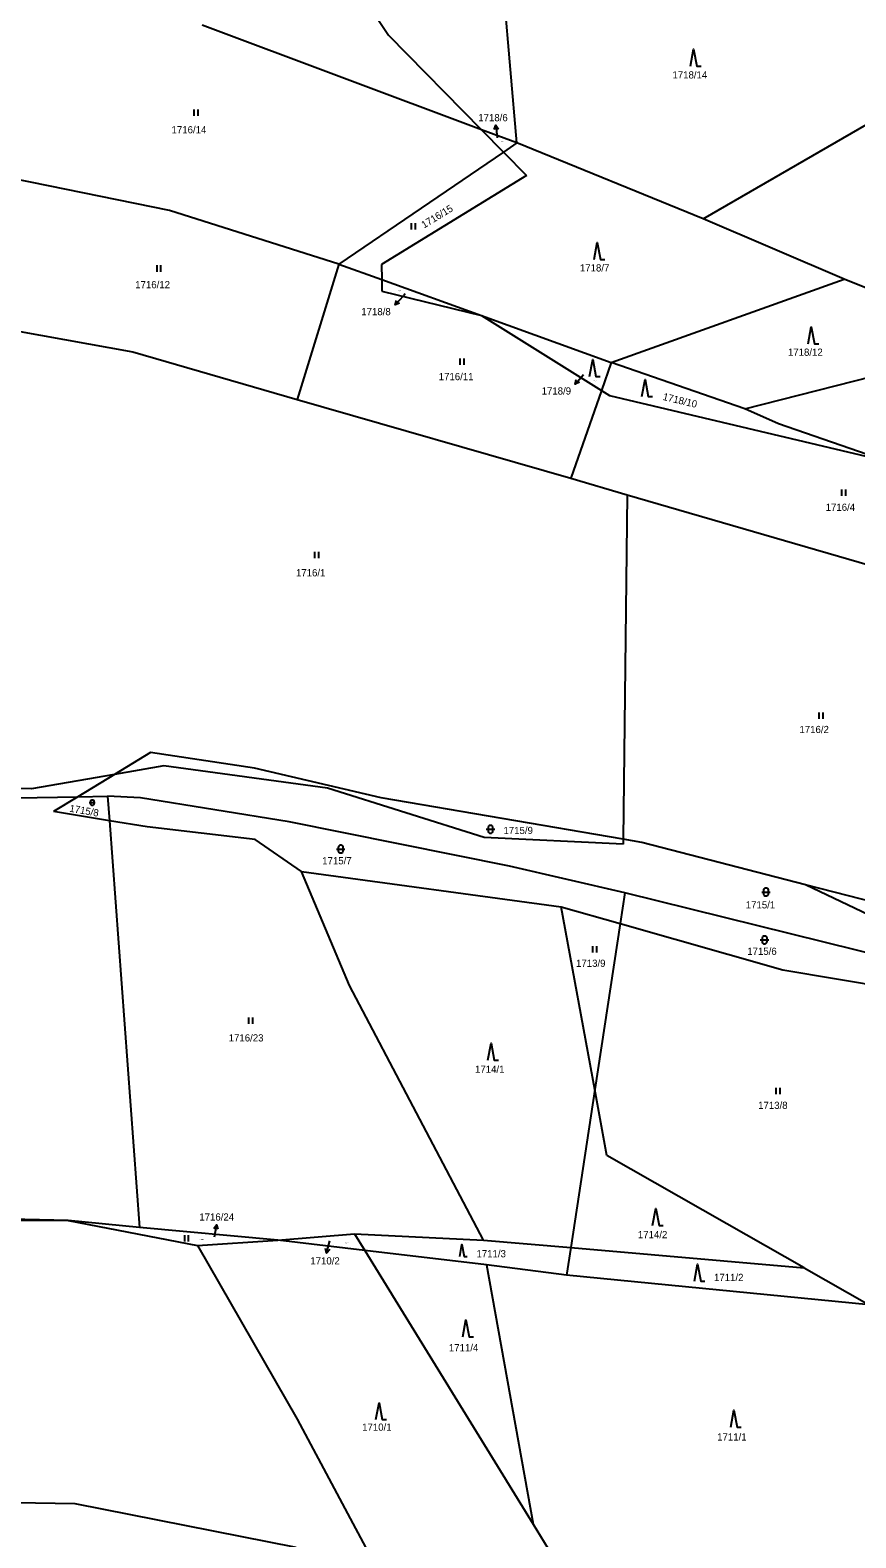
# Model space of a CAD drawing. Extents: x -609861 to -605046, y -1120287 to -1116307.
# Drawn here: x -608353.7 to -608158.8, y -1119328.4 to -1118972.7 of the extents above; entities that cross this region are included whole.
import ezdxf

# ---------------------------------------------------------------- set-up
doc = ezdxf.new("R2010")
doc.units = 0
for name, color, linetype in [('Vrstva 1', 7, 'Continuous'), ('Vrstva 2', 7, 'Continuous'), ('Vrstva 3', 7, 'Continuous'), ('Vrstva 7', 7, 'Continuous')]:
    doc.layers.add(name, color=color, linetype=linetype)

msp = doc.modelspace()

# ---------------------------------------------------------------- linework, layer by layer
at = {"layer": 'Vrstva 1'}
for p, q in [((-608298.34, -1118929.4), (-608269.12, -1118973.87)), ((-608238.82, -1118999.27), (-608242.68, -1118954.57)), ((-608247.15, -1118996.15), (-608313.09, -1118971.45)), ((-608269.12, -1118973.87), (-608247.15, -1118996.15)), ((-608194.82, -1119017.15), (-608133.78, -1118981.94)), ((-608238.82, -1118999.27), (-608247.15, -1118996.15)), ((-608247.15, -1118996.15), (-608241.96, -1119001.41)), ((-608241.96, -1119001.41), (-608280.83, -1119027.84)), ((-608238.82, -1118999.27), (-608241.96, -1119001.41)), ((-608241.96, -1119001.41), (-608236.48, -1119006.97)), ((-608194.82, -1119017.15), (-608238.82, -1118999.27)), ((-608320.79, -1119015.21), (-608375.74, -1119004.08)), ((-608236.48, -1119006.97), (-608270.72, -1119027.96)), ((-608280.83, -1119027.84), (-608320.79, -1119015.21)), ((-608161.55, -1119031.45), (-608194.82, -1119017.15)), ((-608280.83, -1119027.84), (-608290.67, -1119059.77)), ((-608280.83, -1119027.84), (-608270.68, -1119031.51)), ((-608270.72, -1119027.96), (-608270.68, -1119031.51)), ((-608270.68, -1119031.51), (-608247.13, -1119040.02)), ((-608270.68, -1119031.51), (-608270.64, -1119034.26)), ((-608270.64, -1119034.26), (-608247.13, -1119040.02)), ((-608216.54, -1119051.06), (-608161.55, -1119031.45)), ((-608150.99, -1119035.7), (-608161.55, -1119031.45)), ((-608247.13, -1119040.02), (-608216.54, -1119051.06)), ((-608247.13, -1119040.02), (-608218.84, -1119057.68)), ((-608368.58, -1119041.49), (-608329.48, -1119048.57)), ((-608184.97, -1119062), (-608130.48, -1119048.2)), ((-608329.48, -1119048.57), (-608290.67, -1119059.77)), ((-608216.54, -1119051.06), (-608218.84, -1119057.68)), ((-608184.97, -1119062), (-608216.54, -1119051.06)), ((-608218.84, -1119057.68), (-608226.03, -1119078.37)), ((-608218.84, -1119057.68), (-608216.9, -1119058.89)), ((-608216.9, -1119058.89), (-608151.77, -1119074.26)), ((-608290.67, -1119059.77), (-608226.03, -1119078.37)), ((-608177.03, -1119065.58), (-608184.97, -1119062)), ((-608151.77, -1119074.26), (-608177.03, -1119065.58)), ((-608226.03, -1119078.37), (-608212.72, -1119082.34)), ((-608212.72, -1119082.34), (-608213.72, -1119163.56)), ((-608212.72, -1119082.34), (-608103.04, -1119114.13)), ((-608325.32, -1119143.08), (-608333.81, -1119148.27)), ((-608300.76, -1119146.81), (-608325.32, -1119143.08)), ((-608322.12, -1119146.25), (-608333.81, -1119148.27)), ((-608283.49, -1119151.5), (-608322.12, -1119146.25)), ((-608270.86, -1119153.79), (-608300.76, -1119146.81)), ((-608353.4, -1119151.65), (-608372.41, -1119151.08)), ((-608333.81, -1119148.27), (-608353.4, -1119151.65)), ((-608333.81, -1119148.27), (-608342.42, -1119153.54)), ((-608246.54, -1119163.14), (-608283.49, -1119151.5)), ((-608371.69, -1119154.02), (-608342.42, -1119153.54)), ((-608342.42, -1119153.54), (-608348.19, -1119157.06)), ((-608342.42, -1119153.54), (-608335.42, -1119153.42)), ((-608335.42, -1119153.42), (-608334.99, -1119159.21)), ((-608327.64, -1119153.77), (-608335.42, -1119153.42)), ((-608292.53, -1119159.45), (-608327.64, -1119153.77)), ((-608213.72, -1119163.56), (-608270.86, -1119153.79)), ((-608334.99, -1119159.21), (-608348.19, -1119157.06)), ((-608334.99, -1119159.21), (-608327.9, -1119255.14)), ((-608326.09, -1119160.66), (-608334.99, -1119159.21)), ((-608300.55, -1119163.61), (-608326.09, -1119160.66)), ((-608240.56, -1119169.95), (-608292.53, -1119159.45)), ((-608289.64, -1119171.21), (-608300.55, -1119163.61)), ((-608213.73, -1119164.7), (-608246.54, -1119163.14)), ((-608213.72, -1119163.56), (-608213.73, -1119164.7)), ((-608209.31, -1119164.31), (-608213.72, -1119163.56)), ((-608170.62, -1119174.29), (-608209.31, -1119164.31)), ((-608289.64, -1119171.21), (-608228.3, -1119179.48)), ((-608278.3, -1119198.11), (-608289.64, -1119171.21)), ((-608213.33, -1119176.2), (-608240.56, -1119169.95)), ((-608213.33, -1119176.2), (-608214.43, -1119183.43)), ((-608149.8, -1119191.9), (-608213.33, -1119176.2)), ((-608132.01, -1119192.8), (-608170.62, -1119174.29)), ((-608131.74, -1119184.31), (-608170.62, -1119174.29)), ((-608228.3, -1119179.48), (-608214.43, -1119183.43)), ((-608220.4, -1119222.58), (-608228.3, -1119179.48)), ((-608214.43, -1119183.43), (-608220.4, -1119222.58)), ((-608214.43, -1119183.43), (-608175.98, -1119194.4)), ((-608175.98, -1119194.4), (-608147.79, -1119199.07)), ((-608246.69, -1119258.15), (-608278.3, -1119198.11)), ((-608220.4, -1119222.58), (-608226.08, -1119259.93)), ((-608217.53, -1119238.2), (-608220.4, -1119222.58)), ((-608189.24, -1119254.32), (-608217.53, -1119238.2)), ((-608344.74, -1119253.49), (-608405.54, -1119252.11)), ((-608385.2, -1119253.4), (-608344.74, -1119253.49)), ((-608327.9, -1119255.14), (-608344.74, -1119253.49)), ((-608344.74, -1119253.49), (-608314.22, -1119259.45)), ((-608170.99, -1119264.69), (-608189.24, -1119254.32)), ((-608295.2, -1119258.13), (-608327.9, -1119255.14)), ((-608314.22, -1119259.45), (-608295.2, -1119258.13)), ((-608295.2, -1119258.13), (-608277.09, -1119256.68)), ((-608274.69, -1119260.58), (-608295.2, -1119258.13)), ((-608277.09, -1119256.68), (-608274.69, -1119260.58)), ((-608277.09, -1119256.68), (-608246.69, -1119258.15)), ((-608246.69, -1119258.15), (-608226.08, -1119259.93)), ((-608314.22, -1119259.45), (-608290.64, -1119300.37)), ((-608274.69, -1119260.58), (-608234.97, -1119325.21)), ((-608245.96, -1119264.01), (-608274.69, -1119260.58)), ((-608226.08, -1119259.93), (-608227.07, -1119266.4)), ((-608226.08, -1119259.93), (-608170.99, -1119264.69)), ((-608245.96, -1119264.01), (-608234.97, -1119325.21)), ((-608227.07, -1119266.4), (-608245.96, -1119264.01)), ((-608170.99, -1119264.69), (-608155.65, -1119273.41)), ((-608155.65, -1119273.41), (-608227.07, -1119266.4)), ((-608290.64, -1119300.37), (-608271.93, -1119335.46)), ((-608442.96, -1119318.89), (-608343.15, -1119320.28)), ((-608343.15, -1119320.28), (-608290.99, -1119330.61)), ((-608234.97, -1119325.21), (-608225.21, -1119341.08))]:
    msp.add_line(p, q, dxfattribs=at)
at = {"layer": 'Vrstva 3'}
for p, q in [((-608315.06, -1118991.41), (-608315.06, -1118992.91)), ((-608314.06, -1118992.91), (-608314.06, -1118991.41)), ((-608263.71, -1119018.17), (-608263.71, -1119019.67)), ((-608262.71, -1119019.67), (-608262.71, -1119018.17)), ((-608323.81, -1119028.15), (-608323.81, -1119029.65)), ((-608322.81, -1119029.65), (-608322.81, -1119028.15)), ((-608252.23, -1119050.14), (-608252.23, -1119051.64)), ((-608251.23, -1119051.64), (-608251.23, -1119050.14)), ((-608162.13, -1119081.02), (-608162.13, -1119082.52)), ((-608161.13, -1119082.52), (-608161.13, -1119081.02)), ((-608286.57, -1119095.77), (-608286.57, -1119097.27)), ((-608285.57, -1119097.27), (-608285.57, -1119095.77)), ((-608167.5, -1119133.67), (-608167.5, -1119135.17)), ((-608166.5, -1119135.17), (-608166.5, -1119133.67)), ((-608220.94, -1119188.81), (-608220.94, -1119190.31)), ((-608219.94, -1119190.31), (-608219.94, -1119188.81)), ((-608302.15, -1119205.66), (-608302.15, -1119207.16)), ((-608301.15, -1119207.16), (-608301.15, -1119205.66)), ((-608177.64, -1119222.19), (-608177.64, -1119223.69)), ((-608176.64, -1119223.69), (-608176.64, -1119222.19)), ((-608317.3, -1119257), (-608317.3, -1119258.5)), ((-608316.3, -1119258.5), (-608316.3, -1119257))]:
    msp.add_line(p, q, dxfattribs=at)
for points in [[(-608197.8, -1118981.13), (-608197.05, -1118977.13), (-608196.3, -1118981.13), (-608195.3, -1118981.13)], [(-608220.56, -1119026.76), (-608219.81, -1119022.76), (-608219.06, -1119026.76), (-608218.06, -1119026.76)], [(-608170.03, -1119046.65), (-608169.28, -1119042.65), (-608168.53, -1119046.65), (-608167.53, -1119046.65)], [(-608221.64, -1119054.35), (-608220.89, -1119050.35), (-608220.14, -1119054.35), (-608219.14, -1119054.35)], [(-608209.27, -1119059.11), (-608208.52, -1119055.11), (-608207.77, -1119059.11), (-608206.77, -1119059.11)], [(-608339.74, -1119154.92), (-608338.851, -1119154.92), (-608338.34, -1119154.92)], [(-608246.02, -1119161.21), (-608244.75, -1119161.21), (-608244.02, -1119161.21)], [(-608281.37, -1119165.88), (-608280.1, -1119165.88), (-608279.37, -1119165.88)], [(-608180.98, -1119176.03), (-608179.71, -1119176.03), (-608178.98, -1119176.03)], [(-608181.32, -1119187.32), (-608180.05, -1119187.32), (-608179.32, -1119187.32)], [(-608245.64, -1119215.68), (-608244.89, -1119211.68), (-608244.14, -1119215.68), (-608243.14, -1119215.68)], [(-608206.73, -1119254.7), (-608205.98, -1119250.7), (-608205.23, -1119254.7), (-608204.23, -1119254.7)], [(-608252.275, -1119262), (-608251.75, -1119259.2), (-608251.225, -1119262), (-608250.525, -1119262)], [(-608196.88, -1119267.81), (-608196.13, -1119263.81), (-608195.38, -1119267.81), (-608194.38, -1119267.81)], [(-608251.56, -1119280.95), (-608250.81, -1119276.95), (-608250.06, -1119280.95), (-608249.06, -1119280.95)], [(-608272.07, -1119300.51), (-608271.32, -1119296.51), (-608270.57, -1119300.51), (-608269.57, -1119300.51)], [(-608188.3, -1119302.29), (-608187.55, -1119298.29), (-608186.8, -1119302.29), (-608185.8, -1119302.29)]]:
    msp.add_lwpolyline(points, dxfattribs=at)
for points in [[(-608339.39, -1119154.57), (-608339.32, -1119154.367), (-608339.145, -1119154.241), (-608338.928, -1119154.241), (-608338.753, -1119154.367), (-608338.683, -1119154.57), (-608338.683, -1119155.27), (-608338.753, -1119155.473), (-608338.928, -1119155.599), (-608339.145, -1119155.599), (-608339.32, -1119155.473), (-608339.39, -1119155.27)], [(-608245.52, -1119160.71), (-608245.42, -1119160.42), (-608245.17, -1119160.24), (-608244.86, -1119160.24), (-608244.61, -1119160.42), (-608244.51, -1119160.71), (-608244.51, -1119161.71), (-608244.61, -1119162), (-608244.86, -1119162.18), (-608245.17, -1119162.18), (-608245.42, -1119162), (-608245.52, -1119161.71)], [(-608280.87, -1119165.38), (-608280.77, -1119165.09), (-608280.52, -1119164.91), (-608280.21, -1119164.91), (-608279.96, -1119165.09), (-608279.86, -1119165.38), (-608279.86, -1119166.38), (-608279.96, -1119166.67), (-608280.21, -1119166.85), (-608280.52, -1119166.85), (-608280.77, -1119166.67), (-608280.87, -1119166.38)], [(-608180.48, -1119175.53), (-608180.38, -1119175.24), (-608180.13, -1119175.06), (-608179.82, -1119175.06), (-608179.57, -1119175.24), (-608179.47, -1119175.53), (-608179.47, -1119176.53), (-608179.57, -1119176.82), (-608179.82, -1119177), (-608180.13, -1119177), (-608180.38, -1119176.82), (-608180.48, -1119176.53)], [(-608180.82, -1119186.82), (-608180.72, -1119186.53), (-608180.47, -1119186.35), (-608180.16, -1119186.35), (-608179.91, -1119186.53), (-608179.81, -1119186.82), (-608179.81, -1119187.82), (-608179.91, -1119188.11), (-608180.16, -1119188.29), (-608180.47, -1119188.29), (-608180.72, -1119188.11), (-608180.82, -1119187.82)]]:
    msp.add_lwpolyline(points, close=True, dxfattribs=at)
at = {"layer": 'Vrstva 7'}
for p, q in [((-608243.74, -1118995.042), (-608243.47, -1118998.03)), ((-608267.534, -1119037.494), (-608265.51, -1119035.28)), ((-608265.17, -1119034.91), (-608265.51, -1119035.28)), ((-608225.031, -1119056.178), (-608223.09, -1119053.89)), ((-608309.698, -1119254.531), (-608310.25, -1119257.48)), ((-608283.712, -1119261.226), (-608282.93, -1119258.33))]:
    msp.add_line(p, q, dxfattribs=at)
for points in [[(-608244.148, -1118996.083), (-608243.74, -1118995.042), (-608243.152, -1118995.993)], [(-608266.49, -1119037.094), (-608267.534, -1119037.494), (-608267.228, -1119036.419)], [(-608224.003, -1119055.739), (-608225.031, -1119056.178), (-608224.765, -1119055.092)], [(-608310.373, -1119255.422), (-608309.698, -1119254.531), (-608309.39, -1119255.606)], [(-608282.968, -1119260.391), (-608283.712, -1119261.226), (-608283.934, -1119260.131)]]:
    msp.add_lwpolyline(points, dxfattribs=at)

# ---------------------------------------------------------------- texts
at = {"layer": 'Vrstva 2'}
for s, height, p in [('1718/14', 1.7, (-608202.057, -1118984.06)), ('1716/14', 1.7, (-608320.317, -1118997.01)), ('1718/6', 0.2, (-608242.564, -1118999.03)), ('1718/7', 1.7, (-608223.907, -1119029.6)), ('1716/12', 1.7, (-608328.897, -1119033.56)), ('1718/8', 0.2, (-608267.014, -1119034.28)), ('1718/12', 1.7, (-608174.787, -1119049.49)), ('1716/11', 1.7, (-608257.237, -1119055.25)), ('1718/9', 0.2, (-608220.844, -1119055.48)), ('1716/4', 1.7, (-608165.887, -1119086.08)), ('1716/1', 1.7, (-608290.947, -1119101.54)), ('1716/2', 1.7, (-608172.077, -1119138.52)), ('1715/9', 1.7, (-608241.957, -1119162.34)), ('1715/7', 1.7, (-608284.747, -1119169.48)), ('1715/1', 1.7, (-608184.747, -1119179.89)), ('1715/6', 1.7, (-608184.397, -1119190.86)), ('1713/9', 1.7, (-608224.817, -1119193.68)), ('1716/23', 1.7, (-608306.827, -1119211.28)), ('1714/1', 1.7, (-608248.667, -1119218.68)), ('1713/8', 1.7, (-608181.827, -1119227.2)), ('1716/24', 0.2, (-608313.664, -1119258.1)), ('1714/2', 1.7, (-608210.217, -1119257.7)), ('1710/2', 0.2, (-608279.394, -1119258.98)), ('1711/3', 1.7, (-608248.327, -1119262.21)), ('1711/2', 1.7, (-608192.247, -1119267.81)), ('1711/4', 1.7, (-608254.847, -1119284.39)), ('1710/1', 1.7, (-608275.317, -1119303.13)), ('1711/1', 1.7, (-608191.497, -1119305.44))]:
    msp.add_text(s, height=height, dxfattribs=at).set_placement(p)
for s, rotation, p in [('1716/15', 31.51268, (-608260.695, -1119019.485)), ('1718/10', 346.52488, (-608204.458, -1119059.882)), ('1715/8', 350.07721, (-608344.523, -1119157.048))]:
    msp.add_text(s, height=1.7, rotation=rotation, dxfattribs=at).set_placement(p)
at = {"layer": 'Vrstva 7'}
for s, p in [('1718/6', (-608247.903, -1118994.15)), ('1718/8', (-608275.524, -1119039.93)), ('1718/9', (-608232.944, -1119058.64)), ('1716/24', (-608313.769, -1119253.55)), ('1710/2', (-608287.557, -1119263.9))]:
    msp.add_text(s, height=1.7, dxfattribs=at).set_placement(p)

doc.saveas('drawing.dxf')
